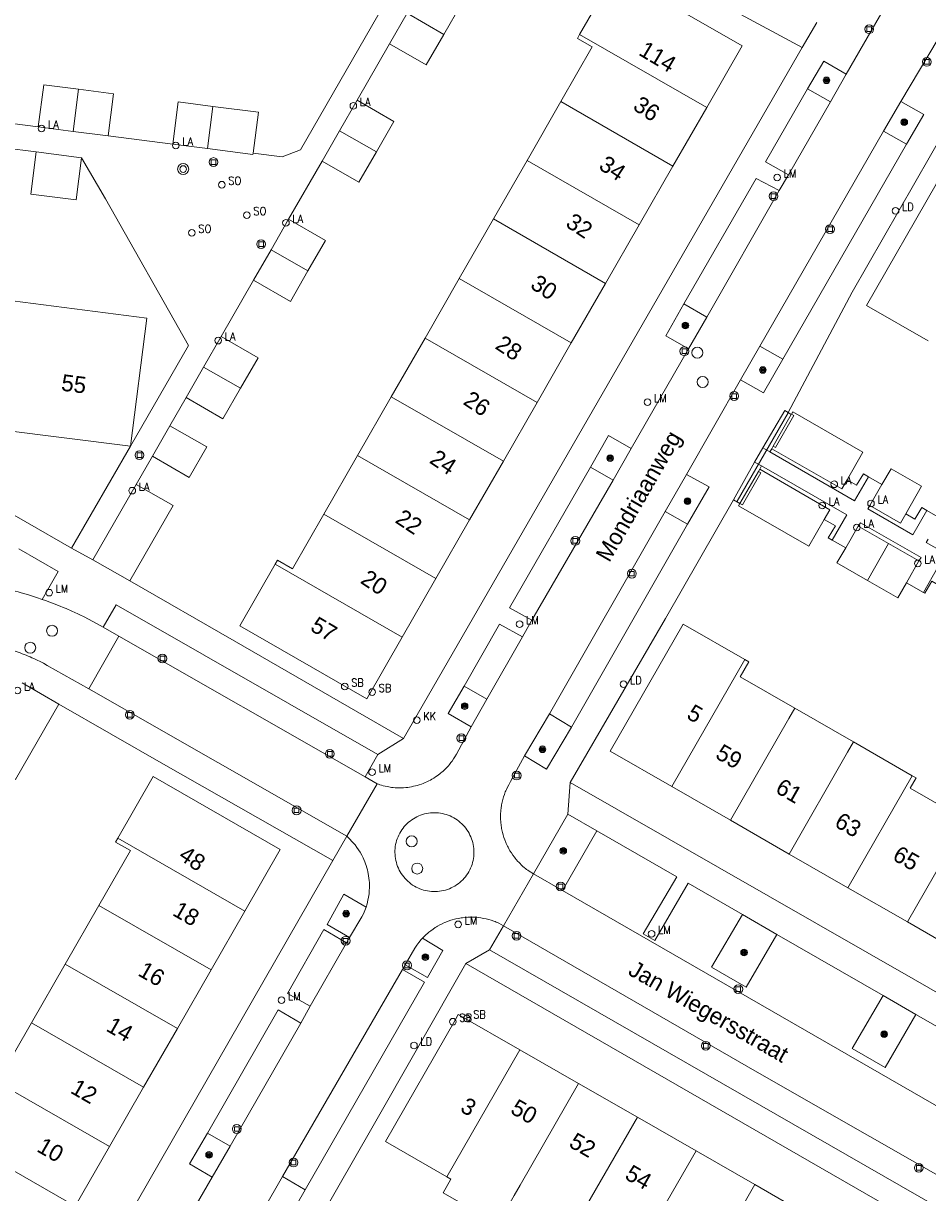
# Model space of a CAD drawing. Header units: metres. Extents: x 138165 to 154469, y 480134 to 494189.
# Tile 659 of 1056: x 146470 to 146538, y 487677 to 487765. Entities that reach past the tile are written whole.
import ezdxf

# ---------------------------------------------------------------- set-up
doc = ezdxf.new("R2010")
doc.units = ezdxf.units.M
doc.header["$LTSCALE"] = 0.001
doc.header["$MEASUREMENT"] = 0
for name, color, linetype, lineweight in [('Level 5', 7, 'Continuous', 0), ('TOP-L-terrein hoogteverschil grondkering', 7, 'Continuous', 0), ('TOP-L-topo objecten punt', 7, 'Continuous', 0), ('TOP-L-topo objecten vlak', 7, 'Continuous', 0), ('TOP-T-topo huisnummering naamgeving', 7, 'Continuous', 0)]:
    doc.layers.add(name, color=color, linetype=linetype, lineweight=lineweight)
doc.styles.add('Style-INTL_ISO', font='INTL_ISO.shx')
doc.styles.add('Style-STANDARD', font='STANDARD.shx')

# ---------------------------------------------------------------- blocks, each defined once
blk = doc.blocks.new('24')
at = {"layer": 'TOP-L-topo objecten punt', "color": 7, "linetype": 'Continuous', "lineweight": 0}
for radius in [0.025, 0.0182, 0.0115, 0.005]:
    blk.add_circle((0, 0), radius, dxfattribs=at)
blk = doc.blocks.new('129')
at = {"layer": 'TOP-L-topo objecten punt', "color": 7, "linetype": 'Continuous', "lineweight": 0}
blk.add_circle((0, 0), 0.025, dxfattribs=at)
at = {"layer": 'TOP-L-topo objecten punt', "color": 7, "linetype": 'Continuous', "lineweight": 0, "style": 'Style-STANDARD'}
blk.add_text('SO', height=0.06, dxfattribs=at).set_placement((0.0483, 0))
blk = doc.blocks.new('40')
at = {"layer": 'TOP-L-topo objecten punt', "color": 7, "linetype": 'Continuous', "lineweight": 0}
blk.add_circle((0, 0), 0.025, dxfattribs=at)
at = {"layer": 'TOP-L-topo objecten punt', "color": 7, "linetype": 'Continuous', "lineweight": 0, "style": 'Style-STANDARD'}
blk.add_text('LA', height=0.06, dxfattribs=at).set_placement((0.0483, 0))
blk = doc.blocks.new('39')
at = {"layer": 'TOP-L-topo objecten punt', "color": 7, "linetype": 'Continuous', "lineweight": 0}
for p, q in [((0.0175, 0.0175), (-0.0175, 0.0175)), ((-0.0175, 0.0175), (-0.0175, -0.0175)), ((0.0175, 0.0175), (0.0175, -0.0175)), ((0.0175, -0.0175), (-0.0175, -0.0175))]:
    blk.add_line(p, q, dxfattribs=at)
blk.add_circle((0, 0), 0.0332, dxfattribs=at)
blk = doc.blocks.new('121')
at = {"layer": 'TOP-L-topo objecten punt', "color": 7, "linetype": 'Continuous', "lineweight": 0}
blk.add_circle((0, 0), 0.025, dxfattribs=at)
at = {"layer": 'TOP-L-topo objecten punt', "color": 7, "linetype": 'Continuous', "lineweight": 0, "style": 'Style-STANDARD'}
blk.add_text('LD', height=0.06, dxfattribs=at).set_placement((0.0483, 0))
blk = doc.blocks.new('*U13')
at = {"layer": 'Level 5', "color": 7, "linetype": 'Continuous', "lineweight": 0}
blk.add_circle((0, 0), 0.0415, dxfattribs=at)
blk = doc.blocks.new('150')
at = {"layer": 'Level 5', "color": 7, "linetype": 'Continuous', "lineweight": 0}
blk.add_blockref('*U13', (0, 0), dxfattribs=at)
blk = doc.blocks.new('16')
at = {"layer": 'TOP-L-topo objecten punt', "color": 7, "linetype": 'Continuous', "lineweight": 0}
blk.add_circle((0, 0), 0.025, dxfattribs=at)
at = {"layer": 'TOP-L-topo objecten punt', "color": 7, "linetype": 'Continuous', "lineweight": 0, "style": 'Style-STANDARD'}
blk.add_text('LM', height=0.06, dxfattribs=at).set_placement((0.0483, 0))
blk = doc.blocks.new('119')
at = {"layer": 'TOP-L-topo objecten punt', "color": 7, "linetype": 'Continuous', "lineweight": 0}
blk.add_circle((0, 0), 0.025, dxfattribs=at)
at = {"layer": 'TOP-L-topo objecten punt', "color": 7, "linetype": 'Continuous', "lineweight": 0, "style": 'Style-STANDARD'}
blk.add_text('KK', height=0.06, dxfattribs=at).set_placement((0.0483, 0))
blk = doc.blocks.new('175')
at = {"layer": 'TOP-L-topo objecten punt', "color": 7, "linetype": 'Continuous', "lineweight": 0}
blk.add_circle((0, 0), 0.025, dxfattribs=at)
at = {"layer": 'TOP-L-topo objecten punt', "color": 7, "linetype": 'Continuous', "lineweight": 0, "style": 'Style-STANDARD'}
blk.add_text('SB', height=0.06, dxfattribs=at).set_placement((0.0483, 0))
blk = doc.blocks.new('27')
at = {"layer": 'TOP-L-topo objecten punt', "color": 7, "linetype": 'Continuous', "lineweight": 0}
for radius in [0.0415, 0.025]:
    blk.add_circle((0, 0), radius, dxfattribs=at)

msp = doc.modelspace()

# ---------------------------------------------------------------- linework, layer by layer
at = {"layer": 'TOP-L-terrein hoogteverschil grondkering', "flags": 128}
msp.add_lwpolyline([(146523.785, 487729.225), (146527.617, 487735.889)], dxfattribs=at)
at = {"layer": 'TOP-L-topo objecten vlak', "flags": 128}
for points in [[(146501.657, 487775.979), (146501.455, 487775.514), (146501.482, 487775.513), (146501.475, 487775.365), (146499.212, 487770.177), (146490.878, 487755.696), (146489.515, 487755.166), (146487.324, 487755.467)], [(146503.322, 487775.32), (146504.65, 487774.805), (146505.305, 487774.548), (146506.613, 487774.028), (146507.919, 487773.5), (146509.221, 487772.965), (146509.871, 487772.695), (146511.169, 487772.148), (146511.816, 487771.873), (146513.109, 487771.316), (146514.399, 487770.751), (146515.297, 487770.353), (146515.923, 487770.05), (146517.171, 487769.438), (146517.794, 487769.13), (146519.037, 487768.507), (146520.276, 487767.878), (146521.512, 487767.241), (146522.129, 487766.92), (146523.409, 487766.246), (146528.682, 487763.409)], [(146521.492, 487758.907), (146524.159, 487763.549), (146514.587, 487769.05), (146511.921, 487764.406)], [(146501.689, 487764.405), (146503.009, 487766.703), (146500.236, 487768.297)], [(146535.536, 487767.569), (146532.008, 487761.418)], [(146497.596, 487763.702), (146498.914, 487766)], [(146498.914, 487766), (146501.689, 487764.405)], [(146529.786, 487765.299), (146528.682, 487763.409)], [(146536.115, 487759.36), (146539.621, 487765.25)], [(146497.596, 487763.702), (146500.369, 487762.108), (146501.689, 487764.405)], [(146511.921, 487764.406), (146511.748, 487764.105), (146512.874, 487763.46), (146510.506, 487759.337)], [(146521.492, 487758.907), (146511.921, 487764.406)], [(146495.148, 487759.446), (146497.596, 487763.702)], [(146528.682, 487763.409), (146498.65, 487711.328)], [(146529.077, 487760.295), (146530.318, 487762.401), (146532.008, 487761.418)], [(146532.008, 487761.418), (146530.815, 487759.318)], [(146474.172, 487760.27), (146471.544, 487760.605), (146471.137, 487757.433)], [(146474.172, 487760.27), (146473.765, 487757.097)], [(146476.393, 487756.761), (146476.8, 487759.934), (146474.172, 487760.27)], [(146529.077, 487760.295), (146525.927, 487754.807), (146527.646, 487753.811)], [(146530.815, 487759.318), (146529.077, 487760.295)], [(146493.829, 487757.148), (146495.148, 487759.446)], [(146496.604, 487755.555), (146497.924, 487757.853), (146495.148, 487759.446)], [(146510.506, 487759.337), (146507.965, 487754.914)], [(146518.952, 487754.485), (146510.506, 487759.337)], [(146534.817, 487757.117), (146536.115, 487759.36)], [(146536.115, 487759.36), (146537.846, 487758.38), (146536.548, 487756.143)], [(146484.294, 487758.977), (146481.665, 487759.313), (146481.26, 487756.139)], [(146484.294, 487758.977), (146483.889, 487755.803)], [(146487.324, 487755.467), (146487.716, 487758.539), (146484.294, 487758.977)], [(146518.952, 487754.485), (146521.492, 487758.907)], [(146530.815, 487759.318), (146527.646, 487753.811)], [(146471.137, 487757.433), (146466.205, 487758.063)], [(146473.765, 487757.097), (146471.137, 487757.433)], [(146476.393, 487756.761), (146473.765, 487757.097)], [(146481.26, 487756.139), (146476.393, 487756.761)], [(146492.51, 487754.85), (146493.829, 487757.148)], [(146493.829, 487757.148), (146496.604, 487755.555)], [(146525.503, 487740.898), (146534.817, 487757.117)], [(146527.625, 487735.905), (146532.441, 487744.987), (146539.543, 487757.34)], [(146536.548, 487756.143), (146534.817, 487757.117)], [(146468.545, 487755.869), (146470.973, 487755.55)], [(146483.889, 487755.803), (146481.26, 487756.139)], [(146487.324, 487755.467), (146487.311, 487755.366), (146483.889, 487755.803)], [(146536.548, 487756.143), (146527.226, 487739.921)], [(146470.973, 487755.55), (146470.568, 487752.376), (146473.99, 487751.937), (146474.395, 487755.113)], [(146470.973, 487755.55), (146474.395, 487755.113)], [(146474.395, 487755.113), (146476.2, 487752.019), (146482.442, 487740.963), (146478.073, 487733.365)], [(146492.51, 487754.85), (146495.284, 487753.258), (146496.604, 487755.555)], [(146507.965, 487754.914), (146505.425, 487750.493)], [(146516.411, 487750.062), (146507.965, 487754.914)], [(146489.996, 487750.475), (146492.51, 487754.85)], [(146516.411, 487750.062), (146518.952, 487754.485)], [(146526.959, 487752.633), (146525.229, 487753.551), (146519.772, 487744.09)], [(146527.646, 487753.811), (146526.959, 487752.633)], [(146543.681, 487750.884), (146539.038, 487753.551), (146538.789, 487753.118), (146533.538, 487743.978), (146538.181, 487741.311)], [(146526.959, 487752.633), (146521.493, 487743.082)], [(146488.676, 487748.177), (146489.996, 487750.475)], [(146491.45, 487746.583), (146492.771, 487748.881), (146489.996, 487750.475)], [(146505.425, 487750.493), (146502.847, 487746.006)], [(146513.87, 487745.64), (146505.425, 487750.493)], [(146513.87, 487745.64), (146516.411, 487750.062)], [(146487.356, 487745.879), (146488.676, 487748.177)], [(146491.45, 487746.583), (146488.676, 487748.177)], [(146487.356, 487745.879), (146490.13, 487744.286), (146491.45, 487746.583)], [(146484.914, 487741.63), (146487.356, 487745.879)], [(146502.847, 487746.006), (146500.269, 487741.518)], [(146511.293, 487741.154), (146502.847, 487746.006)], [(146511.293, 487741.154), (146513.87, 487745.64)], [(146478.073, 487733.365), (146479.309, 487743.02), (146469.191, 487744.313), (146469.077, 487743.42)], [(146520.114, 487740.698), (146518.425, 487741.686), (146519.772, 487744.09)], [(146519.772, 487744.09), (146521.493, 487743.082)], [(146521.493, 487743.082), (146520.114, 487740.698)], [(146483.594, 487739.332), (146484.914, 487741.63)], [(146486.369, 487737.738), (146487.689, 487740.036), (146484.914, 487741.63)], [(146500.269, 487741.518), (146497.729, 487737.096)], [(146500.269, 487741.518), (146508.713, 487736.665)], [(146508.713, 487736.665), (146511.293, 487741.154)], [(146524.042, 487738.365), (146525.503, 487740.898)], [(146525.503, 487740.898), (146527.226, 487739.921)], [(146520.114, 487740.698), (146515.8, 487733.192)], [(146482.274, 487737.034), (146483.594, 487739.332)], [(146483.594, 487739.332), (146486.369, 487737.738)], [(146527.226, 487739.921), (146525.759, 487737.387), (146524.042, 487738.365)], [(146519.982, 487731.246), (146524.042, 487738.365)], [(146482.274, 487737.034), (146485.049, 487735.441), (146486.369, 487737.738)], [(146481.052, 487734.908), (146482.274, 487737.034)], [(146497.729, 487737.096), (146495.188, 487732.674)], [(146497.729, 487737.096), (146506.174, 487732.243)], [(146506.174, 487732.243), (146508.713, 487736.665)], [(146525.728, 487733.247), (146527.387, 487736.048), (146527.625, 487735.905)], [(146532.063, 487730.839), (146533.261, 487732.926), (146527.985, 487735.957), (146527.88, 487735.775), (146528.063, 487735.67), (146526.679, 487733.258), (146526.496, 487733.363)], [(146526.496, 487733.363), (146527.859, 487735.764), (146527.625, 487735.905)], [(146479.732, 487732.61), (146482.507, 487731.017), (146483.827, 487733.314), (146481.052, 487734.908)], [(146479.732, 487732.61), (146481.052, 487734.908)], [(146468.299, 487734.607), (146478.073, 487733.365)], [(146512.733, 487731.778), (146514.089, 487734.172), (146515.8, 487733.192)], [(146473.645, 487725.678), (146466.636, 487729.702), (146465.791, 487730.081), (146437.067, 487733.735)], [(146478.073, 487733.365), (146473.645, 487725.678)], [(146515.8, 487733.192), (146514.444, 487730.798)], [(146525.101, 487732.176), (146525.728, 487733.247)], [(146526.245, 487732.934), (146525.728, 487733.247)], [(146526.245, 487732.934), (146526.392, 487733.182)], [(146533.691, 487731.057), (146532.618, 487729.242), (146526.245, 487732.934)], [(146526.392, 487733.182), (146526.496, 487733.363)], [(146526.392, 487733.182), (146531.671, 487730.157), (146532.063, 487730.839)], [(146478.516, 487730.492), (146479.732, 487732.61)], [(146495.188, 487732.674), (146492.647, 487728.251)], [(146503.634, 487727.821), (146495.188, 487732.674)], [(146503.634, 487727.821), (146506.174, 487732.243)], [(146525.101, 487732.176), (146523.513, 487729.326)], [(146525.62, 487731.879), (146525.101, 487732.176)], [(146512.733, 487731.778), (146506.632, 487721.174), (146508.313, 487720.248)], [(146514.444, 487730.798), (146512.733, 487731.778)], [(146518.35, 487728.454), (146519.982, 487731.246)], [(146519.982, 487731.246), (146521.68, 487730.316), (146520.038, 487727.501)], [(146525.383, 487731.455), (146525.566, 487731.35), (146524.182, 487728.938), (146523.999, 487729.043)], [(146523.999, 487729.043), (146525.383, 487731.455)], [(146525.383, 487731.455), (146525.488, 487731.637)], [(146525.488, 487731.637), (146525.62, 487731.879)], [(146530.345, 487727.843), (146530.765, 487728.574), (146525.488, 487731.637)], [(146525.62, 487731.879), (146532.04, 487728.185), (146530.932, 487726.295)], [(146532.063, 487730.839), (146532.785, 487730.424), (146533.292, 487731.286), (146533.691, 487731.057)], [(146536.485, 487728.278), (146537.676, 487730.351), (146535.378, 487731.671), (146534.679, 487730.489)], [(146475.249, 487724.805), (146478.516, 487730.492)], [(146478.024, 487723.211), (146481.29, 487728.897), (146478.516, 487730.492)], [(146508.313, 487720.248), (146514.444, 487730.798)], [(146534.679, 487730.489), (146533.691, 487731.057)], [(146533.784, 487728.897), (146534.679, 487730.489)], [(146511.214, 487708.02), (146518.375, 487720.38), (146523.513, 487729.326)], [(146523.513, 487729.326), (146523.999, 487729.043)], [(146523.999, 487729.043), (146523.895, 487728.861), (146529.185, 487725.823), (146530.345, 487727.843)], [(146538.087, 487728.511), (146537.014, 487726.696), (146533.638, 487728.647), (146533.784, 487728.897)], [(146533.784, 487728.897), (146536.082, 487727.577), (146536.485, 487728.278)], [(146536.485, 487728.278), (146537.181, 487727.878), (146537.688, 487728.74), (146538.087, 487728.511)], [(146539.075, 487727.943), (146538.087, 487728.511)], [(146492.647, 487728.251), (146490.278, 487724.127), (146489.151, 487724.775), (146488.98, 487724.477)], [(146501.093, 487723.399), (146492.647, 487728.251)], [(146501.093, 487723.399), (146503.634, 487727.821)], [(146518.35, 487728.454), (146509.645, 487713.187)], [(146520.038, 487727.501), (146518.35, 487728.454)], [(146530.345, 487727.843), (146531.186, 487727.36), (146530.654, 487726.455), (146530.932, 487726.295)], [(146532.894, 487727.341), (146533.067, 487727.603), (146537.648, 487724.977), (146537.478, 487724.72)], [(146511.3, 487712.203), (146520.038, 487727.501)], [(146531.963, 487725.703), (146532.894, 487727.341)], [(146535.192, 487726.022), (146532.894, 487727.341)], [(146530.932, 487726.295), (146531.963, 487725.703)], [(146533.598, 487723.247), (146535.192, 487726.022)], [(146537.478, 487724.72), (146535.192, 487726.022)], [(146542.776, 487723.731), (146542.655, 487723.503), (146538.02, 487726.118), (146538.18, 487726.371)], [(146471.43, 487721.82), (146472.637, 487723.923), (146469.669, 487725.627)], [(146473.645, 487725.678), (146475.249, 487724.805)], [(146531.963, 487725.703), (146531.3, 487724.567), (146533.598, 487723.247)], [(146478.024, 487723.211), (146475.249, 487724.805)], [(146488.98, 487724.477), (146486.312, 487719.832), (146495.885, 487714.334), (146498.552, 487718.977)], [(146488.98, 487724.477), (146498.552, 487718.977)], [(146537.478, 487724.72), (146536.552, 487723.068)], [(146537.827, 487722.335), (146538.894, 487724.242), (146540.852, 487723.106), (146539.795, 487721.205)], [(146498.65, 487711.328), (146485.882, 487718.688), (146478.024, 487723.211)], [(146498.552, 487718.977), (146501.093, 487723.399)], [(146533.598, 487723.247), (146535.896, 487721.927), (146536.552, 487723.068)], [(146537.827, 487722.335), (146537.914, 487722.285), (146538.445, 487723.191), (146539.963, 487722.319), (146539.795, 487721.205)], [(146468.046, 487722.774), (146469.385, 487722.447), (146469.622, 487722.383), (146469.853, 487722.318), (146470.311, 487722.184), (146470.767, 487722.041), (146470.995, 487721.967), (146471.43, 487721.82)], [(146536.552, 487723.068), (146537.827, 487722.335)], [(146471.43, 487721.82), (146471.672, 487721.734), (146472.121, 487721.569), (146472.344, 487721.484), (146472.788, 487721.307), (146473.009, 487721.216), (146473.23, 487721.124), (146473.668, 487720.933), (146474.103, 487720.734), (146474.319, 487720.632), (146474.534, 487720.529), (146474.962, 487720.316), (146476.019, 487719.722)], [(146496.728, 487710.123), (146477.002, 487721.417), (146476.019, 487719.722)], [(146476.019, 487719.722), (146477.207, 487719.043)], [(146507.607, 487719.007), (146505.883, 487719.962), (146503.211, 487715.279)], [(146508.313, 487720.248), (146507.607, 487719.007)], [(146524.355, 487717.285), (146519.712, 487719.952), (146514.213, 487710.379), (146518.856, 487707.712)], [(146477.207, 487719.043), (146474.933, 487715.089)], [(146495.763, 487708.435), (146477.207, 487719.043)], [(146504.928, 487714.298), (146507.607, 487719.007)], [(146474.933, 487715.089), (146471.798, 487716.851), (146471.519, 487717.006), (146471.235, 487717.154), (146471.092, 487717.225), (146470.804, 487717.362), (146470.658, 487717.428), (146470.512, 487717.492), (146470.365, 487717.554), (146470.217, 487717.614), (146469.919, 487717.729), (146469.768, 487717.784), (146469.618, 487717.836), (146469.314, 487717.936), (146469.008, 487718.029), (146468.855, 487718.072), (146468.545, 487718.153), (146468.234, 487718.226), (146467.922, 487718.291), (146467.607, 487718.348), (146467.37, 487718.386), (146466.363, 487718.522), (146465.708, 487718.605)], [(146524.355, 487717.285), (146518.856, 487707.712)], [(146528.129, 487713.616), (146524.006, 487715.985), (146524.654, 487717.113), (146524.355, 487717.285)], [(146469.92, 487715.528), (146472.695, 487713.934)], [(146503.746, 487712.219), (146502.025, 487713.209), (146503.211, 487715.279)], [(146503.211, 487715.279), (146504.928, 487714.298)], [(146474.933, 487715.089), (146494.369, 487703.972)], [(146466.655, 487709.844), (146469.43, 487708.25), (146472.695, 487713.934)], [(146472.695, 487713.934), (146480.556, 487709.39), (146493.337, 487702.147)], [(146504.928, 487714.298), (146503.746, 487712.219)], [(146523.278, 487705.172), (146527.681, 487712.837), (146528.129, 487713.616)], [(146532.552, 487711.075), (146528.129, 487713.616)], [(146507.768, 487710.036), (146509.645, 487713.187)], [(146509.645, 487713.187), (146511.3, 487712.203)], [(146503.746, 487712.219), (146502.636, 487710.148), (146502.529, 487709.962), (146502.421, 487709.794), (146502.311, 487709.635), (146502.226, 487709.522), (146502.11, 487709.377), (146502.029, 487709.283), (146501.959, 487709.204), (146501.893, 487709.133), (146501.805, 487709.043), (146501.716, 487708.957), (146501.636, 487708.883), (146501.547, 487708.804), (146501.469, 487708.738), (146501.386, 487708.671), (146501.287, 487708.595), (146501.177, 487708.515), (146501.062, 487708.436), (146500.928, 487708.35), (146500.796, 487708.27), (146500.674, 487708.203), (146500.554, 487708.14), (146500.411, 487708.071), (146500.275, 487708.01), (146500.142, 487707.956), (146500.004, 487707.904), (146499.819, 487707.842), (146499.683, 487707.801), (146499.553, 487707.766), (146499.408, 487707.732), (146499.264, 487707.703), (146499.098, 487707.674), (146498.969, 487707.656), (146498.82, 487707.639), (146498.646, 487707.626), (146498.5, 487707.619), (146498.326, 487707.617), (146498.215, 487707.619), (146498.028, 487707.628), (146497.871, 487707.641), (146497.741, 487707.656), (146497.548, 487707.684), (146497.412, 487707.709), (146497.27, 487707.739), (146497.114, 487707.777), (146496.98, 487707.814), (146496.857, 487707.852), (146496.758, 487707.885), (146496.671, 487707.916)], [(146511.3, 487712.203), (146509.42, 487709.031), (146507.768, 487710.036)], [(146496.728, 487710.123), (146498.65, 487711.328)], [(146532.552, 487711.075), (146532.104, 487710.296), (146527.7, 487702.631)], [(146536.974, 487708.535), (146532.552, 487711.075)], [(146495.763, 487708.435), (146496.728, 487710.123)], [(146508.452, 487701.139), (146508.115, 487701.333), (146508.006, 487701.411), (146507.926, 487701.471), (146507.847, 487701.532), (146507.769, 487701.595), (146507.618, 487701.726), (146507.544, 487701.794), (146507.401, 487701.933), (146507.331, 487702.005), (146507.263, 487702.078), (146507.132, 487702.229), (146507.068, 487702.306), (146507.006, 487702.384), (146506.887, 487702.545), (146506.774, 487702.71), (146506.668, 487702.88), (146506.618, 487702.966), (146506.522, 487703.142), (146506.477, 487703.231), (146506.434, 487703.321), (146506.392, 487703.412), (146506.352, 487703.504), (146506.278, 487703.69), (146506.212, 487703.878), (146506.153, 487704.069), (146506.102, 487704.263), (146506.079, 487704.36), (146506.04, 487704.556), (146506.023, 487704.655), (146506.008, 487704.754), (146505.996, 487704.853), (146505.985, 487704.952), (146505.976, 487705.052), (146505.964, 487705.252), (146505.961, 487705.352), (146505.962, 487705.552), (146505.965, 487705.651), (146505.977, 487705.851), (146505.986, 487705.951), (146505.997, 487706.05), (146506.01, 487706.149), (146506.026, 487706.248), (146506.043, 487706.347), (146506.062, 487706.445), (146506.083, 487706.543), (146506.13, 487706.737), (146506.186, 487706.929), (146506.249, 487707.119), (146506.32, 487707.306), (146506.358, 487707.398), (146506.398, 487707.49), (146506.483, 487707.671), (146506.576, 487707.848), (146506.716, 487708.093), (146507.768, 487710.036)], [(146486.694, 487698.332), (146489.361, 487702.975), (146479.789, 487708.475), (146477.123, 487703.831)], [(146496.671, 487707.916), (146495.763, 487708.435)], [(146536.974, 487708.535), (146532.123, 487700.09)], [(146541.461, 487705.957), (146541.162, 487706.129), (146540.714, 487705.349), (146536.825, 487707.583), (146537.273, 487708.363), (146536.974, 487708.535)], [(146496.671, 487707.916), (146494.369, 487703.972)], [(146511.039, 487705.627), (146511.214, 487708.02)], [(146561.627, 487679.086), (146537.214, 487693.134), (146511.214, 487708.02)], [(146518.856, 487707.712), (146523.278, 487705.172)], [(146499.466, 487700.213), (146499.337, 487700.294), (146499.213, 487700.381), (146499.093, 487700.475), (146498.977, 487700.575), (146498.868, 487700.68), (146498.763, 487700.791), (146498.665, 487700.907), (146498.572, 487701.028), (146498.486, 487701.154), (146498.406, 487701.284), (146498.333, 487701.418), (146498.267, 487701.555), (146498.208, 487701.695), (146498.157, 487701.838), (146498.113, 487701.984), (146498.076, 487702.132), (146498.047, 487702.282), (146498.025, 487702.432), (146498.011, 487702.584), (146498.005, 487702.736), (146498.007, 487702.888), (146498.017, 487703.04), (146498.034, 487703.192), (146498.059, 487703.342), (146498.092, 487703.491), (146498.132, 487703.638), (146498.18, 487703.782), (146498.235, 487703.924), (146498.297, 487704.063), (146498.366, 487704.199), (146498.442, 487704.331), (146498.525, 487704.458), (146498.615, 487704.58), (146498.71, 487704.698), (146498.811, 487704.811), (146498.918, 487704.918), (146499.031, 487705.02), (146499.148, 487705.116), (146499.27, 487705.206), (146499.397, 487705.289), (146499.527, 487705.366), (146499.661, 487705.436), (146499.799, 487705.5), (146499.94, 487705.556), (146500.083, 487705.605), (146500.229, 487705.647), (146500.377, 487705.681), (146500.526, 487705.708), (146500.676, 487705.727), (146500.827, 487705.738), (146500.979, 487705.742), (146501.13, 487705.738), (146501.282, 487705.726), (146501.432, 487705.707), (146501.581, 487705.68), (146501.729, 487705.646), (146501.874, 487705.604), (146502.018, 487705.554), (146502.158, 487705.498), (146502.296, 487705.434), (146502.43, 487705.364), (146502.56, 487705.286), (146502.687, 487705.203), (146502.809, 487705.113), (146502.926, 487705.016), (146503.038, 487704.914), (146503.145, 487704.807), (146503.246, 487704.694), (146503.341, 487704.576), (146503.43, 487704.454), (146503.513, 487704.327), (146503.59, 487704.196), (146503.659, 487704.061), (146503.722, 487703.923), (146503.777, 487703.782), (146503.826, 487703.638), (146503.867, 487703.492), (146503.9, 487703.344), (146503.926, 487703.195), (146503.944, 487703.045), (146503.955, 487702.893), (146503.958, 487702.742), (146503.953, 487702.59), (146503.94, 487702.439), (146503.92, 487702.289), (146503.892, 487702.14), (146503.857, 487701.993), (146503.814, 487701.847), (146503.764, 487701.704), (146503.707, 487701.564), (146503.643, 487701.427), (146503.57, 487701.293), (146503.491, 487701.163), (146503.405, 487701.037), (146503.313, 487700.915), (146503.215, 487700.799), (146503.111, 487700.688), (146503.001, 487700.582), (146502.887, 487700.482), (146502.767, 487700.388), (146502.642, 487700.3), (146502.514, 487700.218), (146502.381, 487700.144), (146502.245, 487700.076), (146502.105, 487700.015), (146501.962, 487699.961), (146501.817, 487699.915), (146501.67, 487699.876), (146501.521, 487699.845), (146501.37, 487699.822), (146501.219, 487699.806), (146501.067, 487699.798), (146500.915, 487699.798), (146500.762, 487699.805), (146500.611, 487699.82), (146500.46, 487699.843), (146500.311, 487699.874), (146500.164, 487699.912), (146500.018, 487699.958), (146499.876, 487700.011), (146499.736, 487700.071), (146499.599, 487700.139), (146499.466, 487700.213)], [(146508.452, 487701.139), (146511.039, 487705.627)], [(146511.039, 487705.627), (146513.213, 487704.385)], [(146536.61, 487697.512), (146541.461, 487705.957)], [(146523.278, 487705.172), (146527.7, 487702.631)], [(146477.123, 487703.831), (146476.95, 487703.53), (146478.076, 487702.885), (146475.708, 487698.762)], [(146477.123, 487703.831), (146486.694, 487698.332)], [(146494.369, 487703.972), (146493.337, 487702.147)], [(146495.826, 487698.617), (146495.907, 487698.883), (146495.973, 487699.154), (146496.014, 487699.366), (146496.051, 487699.627), (146496.074, 487699.874), (146496.083, 487700.079), (146496.084, 487700.302), (146496.078, 487700.472), (146496.067, 487700.626), (146496.048, 487700.812), (146496.025, 487700.98), (146495.995, 487701.149), (146495.965, 487701.292), (146495.928, 487701.445), (146495.887, 487701.598), (146495.838, 487701.755), (146495.791, 487701.894), (146495.734, 487702.044), (146495.667, 487702.205), (146495.599, 487702.353), (146495.502, 487702.547), (146495.374, 487702.773), (146495.26, 487702.954), (146495.138, 487703.131), (146495.002, 487703.31), (146494.923, 487703.407), (146494.836, 487703.508), (146494.742, 487703.611), (146494.635, 487703.723), (146494.507, 487703.847), (146494.369, 487703.972)], [(146513.213, 487704.385), (146510.622, 487699.89)], [(146524.189, 487698.072), (146520.098, 487700.426), (146517.583, 487696.122), (146516.701, 487696.615), (146519.232, 487700.922), (146513.213, 487704.385)], [(146493.337, 487702.147), (146463.927, 487650.906)], [(146527.7, 487702.631), (146532.123, 487700.09)], [(146506.172, 487697.214), (146508.452, 487701.139)], [(146510.622, 487699.89), (146508.452, 487701.139)], [(146494.585, 487696.326), (146492.901, 487697.327), (146494.153, 487699.596), (146495.826, 487698.617)], [(146510.622, 487699.89), (146556.04, 487673.737)], [(146532.123, 487700.09), (146536.61, 487697.512)], [(146475.708, 487698.762), (146473.167, 487694.339)], [(146484.154, 487693.91), (146475.708, 487698.762)], [(146495.826, 487698.617), (146495.736, 487698.373), (146495.635, 487698.133), (146495.522, 487697.903), (146494.585, 487696.326)], [(146484.154, 487693.91), (146486.694, 487698.332)], [(146506.172, 487697.214), (146505.822, 487697.416), (146505.731, 487697.457), (146505.639, 487697.496), (146505.546, 487697.533), (146505.452, 487697.568), (146505.263, 487697.633), (146505.071, 487697.69), (146504.975, 487697.716), (146504.878, 487697.74), (146504.682, 487697.781), (146504.584, 487697.799), (146504.485, 487697.815), (146504.287, 487697.841), (146504.087, 487697.859), (146503.988, 487697.865), (146503.888, 487697.869), (146503.688, 487697.871), (146503.488, 487697.865), (146503.288, 487697.851), (146503.089, 487697.829), (146502.99, 487697.815), (146502.892, 487697.799), (146502.793, 487697.781), (146502.598, 487697.74), (146502.501, 487697.716), (146502.308, 487697.663), (146502.212, 487697.633), (146502.023, 487697.568), (146501.837, 487697.496), (146501.745, 487697.457), (146501.563, 487697.374), (146501.384, 487697.283), (146501.21, 487697.185), (146501.124, 487697.134), (146501.039, 487697.081), (146500.873, 487696.97), (146500.712, 487696.852), (146500.555, 487696.728), (146500.478, 487696.663), (146500.329, 487696.53), (146500.186, 487696.391), (146500.116, 487696.319), (146500.087, 487696.287)], [(146526.777, 487696.573), (146524.475, 487692.593), (146521.862, 487694.095), (146524.189, 487698.072)], [(146524.189, 487698.072), (146526.777, 487696.573)], [(146494.366, 487695.943), (146492.637, 487696.935), (146489.902, 487692.11), (146491.622, 487691.157)], [(146505.133, 487695.42), (146506.172, 487697.214)], [(146550.75, 487671.631), (146525.299, 487686.188), (146506.172, 487697.214)], [(146536.61, 487697.512), (146541.097, 487694.935)], [(146491.622, 487691.157), (146494.366, 487695.943)], [(146494.366, 487695.943), (146494.585, 487696.326)], [(146498.781, 487694.279), (146499.506, 487695.535), (146499.655, 487695.758), (146499.816, 487695.973), (146499.988, 487696.179), (146500.087, 487696.287)], [(146500.087, 487696.287), (146501.625, 487695.364), (146500.45, 487693.312), (146498.781, 487694.279)], [(146534.79, 487691.972), (146526.777, 487696.573)], [(146503.344, 487694.368), (146505.133, 487695.42)], [(146550.75, 487671.631), (146549.711, 487669.802), (146505.133, 487695.42)], [(146473.167, 487694.339), (146470.627, 487689.918)], [(146481.613, 487689.487), (146473.167, 487694.339)], [(146491.143, 487673.027), (146496.27, 487681.957), (146503.344, 487694.368)], [(146498.781, 487694.279), (146498.581, 487693.932)], [(146503.344, 487694.368), (146577.799, 487651.479)], [(146481.613, 487689.487), (146484.154, 487693.91)], [(146498.581, 487693.932), (146489.534, 487678.325)], [(146498.581, 487693.932), (146500.234, 487692.979), (146491.251, 487677.318)], [(146537.246, 487690.545), (146534.932, 487686.53), (146532.459, 487687.975), (146534.79, 487691.972)], [(146534.79, 487691.972), (146537.246, 487690.545)], [(146483.874, 487681.594), (146489.214, 487690.883), (146490.914, 487689.888)], [(146490.914, 487689.888), (146491.622, 487691.157)], [(146470.627, 487689.918), (146468.049, 487685.431)], [(146470.627, 487689.918), (146479.072, 487685.065)], [(146490.914, 487689.888), (146485.592, 487680.608)], [(146507.423, 487687.872), (146502.78, 487690.539), (146502.531, 487690.106), (146497.281, 487680.966), (146501.924, 487678.299)], [(146550.196, 487683.125), (146544.215, 487686.548), (146541.67, 487682.225), (146540.82, 487682.716), (146543.335, 487687.07), (146537.246, 487690.545)], [(146479.072, 487685.065), (146481.613, 487689.487)], [(146507.423, 487687.872), (146501.924, 487678.299)], [(146511.845, 487685.332), (146507.423, 487687.872)], [(146468.049, 487685.431), (146476.496, 487680.58)], [(146506.994, 487676.887), (146507.442, 487677.667), (146511.845, 487685.332)], [(146516.268, 487682.791), (146511.845, 487685.332)], [(146476.496, 487680.58), (146479.072, 487685.065)], [(146516.268, 487682.791), (146511.417, 487674.346)], [(146520.69, 487680.25), (146516.268, 487682.791)], [(146465.471, 487680.943), (146473.916, 487676.09)], [(146484.235, 487678.268), (146482.525, 487679.269), (146483.874, 487681.594)], [(146483.874, 487681.594), (146485.592, 487680.608)], [(146473.916, 487676.09), (146476.496, 487680.58)], [(146485.592, 487680.608), (146484.235, 487678.268)], [(146516.287, 487672.585), (146520.69, 487680.25)], [(146525.112, 487677.71), (146520.69, 487680.25)], [(146479.574, 487670.173), (146484.235, 487678.268)], [(146488.052, 487675.737), (146489.534, 487678.325)], [(146489.534, 487678.325), (146491.251, 487677.318)], [(146501.924, 487678.299), (146502.223, 487678.127), (146501.626, 487677.087), (146505.748, 487674.719), (146506.994, 487676.887)], [(146520.261, 487669.265), (146525.112, 487677.71)], [(146529.534, 487675.17), (146525.112, 487677.71)], [(146491.251, 487677.318), (146489.784, 487674.773), (146488.052, 487675.737)]]:
    msp.add_lwpolyline(points, dxfattribs=at)

# ---------------------------------------------------------------- block references
at = {"layer": 'TOP-L-topo objecten punt', "xscale": 10, "yscale": 10, "zscale": 10}
for name, p in [('39', (146533.738, 487764.794)), ('39', (146538.072, 487762.334)), ('24', (146530.522, 487760.945)), ('40', (146494.87, 487759.018)), ('40', (146471.381, 487757.322)), ('24', (146536.377, 487757.792)), ('40', (146481.504, 487756.025)), ('39', (146484.335, 487754.784)), ('27', (146482.05, 487754.259)), ('16', (146526.806, 487753.62)), ('129', (146484.961, 487753.077)), ('39', (146526.528, 487752.217)), ('129', (146486.854, 487750.785)), ('121', (146535.724, 487751.108)), ('40', (146489.796, 487750.196)), ('129', (146482.703, 487749.457)), ('39', (146530.782, 487749.726)), ('39', (146487.922, 487748.598)), ('24', (146519.883, 487742.464)), ('40', (146484.693, 487741.326)), ('39', (146519.808, 487740.523)), ('150', (146520.784, 487740.416)), ('24', (146525.726, 487739.112)), ('150', (146521.184, 487738.208)), ('39', (146523.558, 487737.15)), ('16', (146517.029, 487736.684)), ('39', (146478.756, 487732.69)), ('24', (146514.211, 487732.473)), ('40', (146478.217, 487730.017)), ('40', (146531.105, 487730.496)), ('24', (146520.044, 487729.225)), ('40', (146530.201, 487728.898)), ('40', (146533.87, 487729.044)), ('40', (146532.8, 487727.238)), ('39', (146511.591, 487726.231)), ('40', (146537.396, 487724.537)), ('39', (146515.855, 487723.761)), ('16', (146471.948, 487722.329)), ('16', (146507.399, 487719.96)), ('150', (146472.176, 487719.456)), ('150', (146470.528, 487718.176)), ('39', (146480.485, 487717.365)), ('40', (146469.569, 487714.958)), ('175', (146494.221, 487715.249)), ('175', (146496.293, 487714.839)), ('121', (146515.225, 487715.434)), ('24', (146503.257, 487713.781)), ('39', (146478.032, 487713.127)), ('119', (146499.649, 487712.722)), ('39', (146503.01, 487711.364)), ('39', (146493.095, 487710.179)), ('24', (146509.113, 487710.523)), ('16', (146496.278, 487708.807)), ('39', (146507.178, 487708.541)), ('39', (146490.597, 487705.922)), ('150', (146499.264, 487703.584)), ('24', (146510.689, 487702.878)), ('150', (146499.68, 487701.536)), ('39', (146510.487, 487700.183)), ('24', (146494.334, 487698.136)), ('16', (146502.767, 487697.327)), ('39', (146507.169, 487696.465)), ('16', (146517.344, 487696.621)), ('39', (146494.29, 487696.093)), ('24', (146500.296, 487694.863)), ('24', (146524.303, 487695.206)), ('39', (146498.913, 487694.238)), ('39', (146523.87, 487692.442)), ('16', (146489.461, 487691.621)), ('175', (146502.366, 487689.991)), ('175', (146503.413, 487690.241)), ('24', (146534.869, 487689.051)), ('121', (146499.441, 487688.197)), ('39', (146521.424, 487688.179)), ('39', (146486.089, 487681.904)), ('24', (146483.999, 487679.952)), ('39', (146490.369, 487679.373)), ('39', (146537.466, 487678.979))]:
    msp.add_blockref(name, p, dxfattribs=at)

# ---------------------------------------------------------------- texts
at = {"layer": 'TOP-T-topo huisnummering naamgeving', "style": 'Style-INTL_ISO'}
for s, rotation, p in [('114', 329.1, (146516.289, 487762.903)), ('36', 326.5, (146515.856, 487758.8)), ('34', 326.5, (146513.28, 487754.316)), ('32', 326.5, (146510.787, 487749.976)), ('30', 326.5, (146508.124, 487745.342)), ('28', 326.5, (146505.48, 487740.773)), ('55', 352.8, (146472.818, 487737.562)), ('26', 326.5, (146503.071, 487736.578)), ('Mondriaanweg', 60, (146514.15, 487724.553)), ('24', 326.5, (146500.532, 487732.156)), ('22', 326.5, (146497.948, 487727.66)), ('20', 326.5, (146495.329, 487723.1)), ('57', 329.5, (146491.545, 487719.517)), ('5', 330.2, (146519.899, 487712.902)), ('59', 330.2, (146522.069, 487709.902)), ('61', 330.2, (146526.587, 487707.307)), ('63', 330.2, (146531.038, 487704.75)), ('48', 326.2, (146481.624, 487702.297)), ('65', 330.2, (146535.412, 487702.237)), ('18', 330.2, (146481.172, 487698.053)), ('16', 330.2, (146478.565, 487693.517)), ('Jan Wiegersstraat', 330.1, (146515.497, 487693.58)), ('14', 330.2, (146476.168, 487689.343)), ('12', 330.2, (146473.481, 487684.666)), ('3', 330.2, (146502.842, 487683.273)), ('50', 330.2, (146506.627, 487683.14)), ('10', 330.2, (146470.947, 487680.256)), ('52', 330.2, (146511.03, 487680.611)), ('54', 330.2, (146515.243, 487678.19))]:
    msp.add_text(s, height=1.25, rotation=rotation, dxfattribs=at).set_placement(p)

doc.saveas('drawing.dxf')
